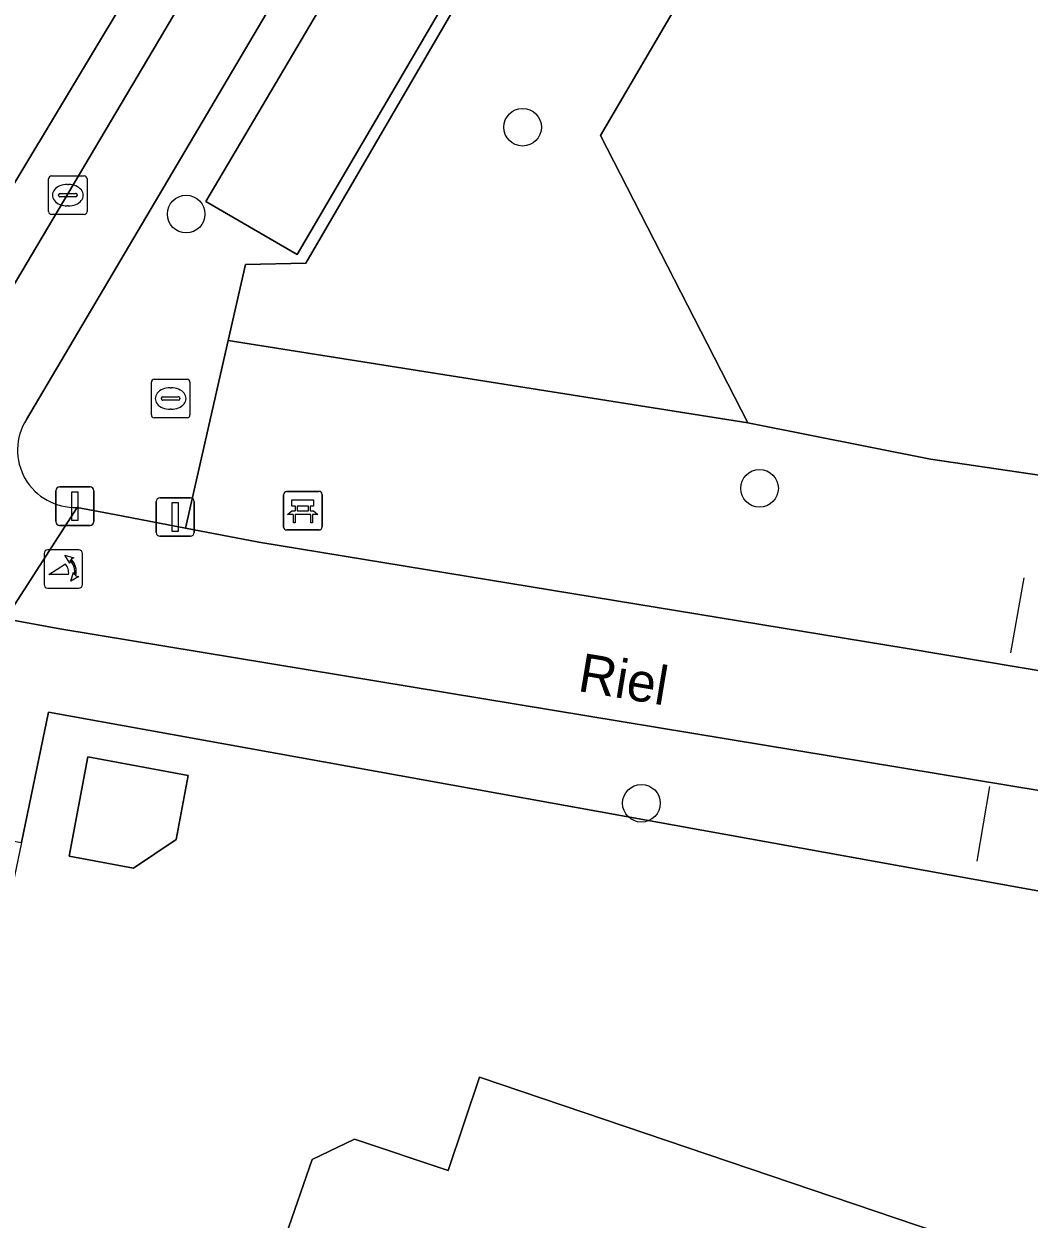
# Model space of a CAD drawing. Extents: x 163426 to 164192, y 380329 to 381641.
# Drawn here: x 163899.31 to 163925.42, y 380991.3 to 381022.35 of the extents above; entities that cross this region are included whole.
import ezdxf

# ---------------------------------------------------------------- set-up
doc = ezdxf.new("R2010")
doc.units = 0
for name, color, linetype in [('IMGEO_Afsluitpaal', 7, 'Continuous'), ('IMGEO_Bank', 7, 'Continuous'), ('IMGEO_Boom', 7, 'Continuous'), ('IMGEO_Erf', 7, 'Continuous'), ('IMGEO_Fietspad_open', 7, 'Continuous'), ('IMGEO_Groenvoorziening', 7, 'Continuous'), ('IMGEO_Hek', 7, 'Continuous'), ('IMGEO_Kolk', 7, 'Continuous'), ('IMGEO_Lichtmast', 7, 'Continuous'), ('IMGEO_Openbare_ruimte_label', 7, 'Continuous'), ('IMGEO_Pand', 7, 'Continuous'), ('IMGEO_Poller', 7, 'Continuous'), ('IMGEO_Rijbaan_lokaal_open', 7, 'Continuous'), ('IMGEO_Rioolput', 7, 'Continuous'), ('IMGEO_Voetpad_open', 7, 'Continuous'), ('IMGEO_Waterloop', 7, 'Continuous')]:
    doc.layers.add(name, color=color, linetype=linetype)

msp = doc.modelspace()

# ---------------------------------------------------------------- linework, layer by layer
at = {"layer": 'IMGEO_Afsluitpaal'}
for p, q in [((163900.236, 381010.321), (163901.026, 381010.321)), ((163901.026, 381010.321), (163900.236, 381010.321)), ((163900.136, 381009.421), (163900.136, 381010.221)), ((163900.136, 381010.221), (163900.136, 381009.421)), ((163901.126, 381010.221), (163901.126, 381009.421)), ((163901.126, 381009.421), (163901.126, 381010.221)), ((163901.026, 381009.321), (163900.236, 381009.321)), ((163900.236, 381009.321), (163901.026, 381009.321))]:
    msp.add_line(p, q, dxfattribs=at)
msp.add_lwpolyline([(163900.556, 381010.196), (163900.706, 381010.196), (163900.706, 381009.446), (163900.556, 381009.446), (163900.556, 381010.196)], dxfattribs=at)
for centre, start, end in [((163900.236, 381010.221), 90, 180), ((163900.236, 381010.221), 90, 180), ((163901.026, 381010.221), 0, 90), ((163901.026, 381010.221), 360, 90), ((163900.236, 381009.421), 180, 270), ((163900.236, 381009.421), 180, 270), ((163901.026, 381009.421), 270, 0), ((163901.026, 381009.421), 270, 0)]:
    msp.add_arc(centre, 0.1, start, end, dxfattribs=at)
at = {"layer": 'IMGEO_Bank'}
for p, q in [((163906.055, 381009.278), (163906.055, 381010.119)), ((163906.055, 381010.119), (163906.055, 381009.278)), ((163906.13, 381010.203), (163906.971, 381010.203)), ((163906.971, 381010.203), (163906.13, 381010.203)), ((163907.055, 381010.128), (163907.055, 381009.287)), ((163907.055, 381009.287), (163907.055, 381010.128)), ((163906.364, 381009.709), (163906.364, 381009.815)), ((163906.408, 381009.815), (163906.408, 381009.709)), ((163906.696, 381009.821), (163906.414, 381009.821)), ((163906.414, 381009.703), (163906.696, 381009.703)), ((163906.702, 381009.709), (163906.702, 381009.815)), ((163906.746, 381009.815), (163906.746, 381009.709)), ((163906.752, 381009.601), (163906.359, 381009.601)), ((163906.98, 381009.203), (163906.139, 381009.203)), ((163906.139, 381009.203), (163906.98, 381009.203))]:
    msp.add_line(p, q, dxfattribs=at)
for points in [[(163906.358, 381009.821), (163906.272, 381009.821), (163906.272, 381009.982), (163906.835, 381009.982), (163906.835, 381009.821), (163906.752, 381009.821)], [(163906.302, 381009.601), (163906.16, 381009.601), (163906.272, 381009.703), (163906.358, 381009.703)], [(163906.752, 381009.703), (163906.835, 381009.703), (163906.947, 381009.601), (163906.808, 381009.601)], [(163906.352, 381009.594), (163906.352, 381009.387), (163906.309, 381009.387), (163906.309, 381009.594)], [(163906.802, 381009.594), (163906.802, 381009.387), (163906.758, 381009.387), (163906.758, 381009.594)]]:
    msp.add_lwpolyline(points, dxfattribs=at)
for centre, radius, start, end in [((163906.133, 381010.125), 0.0779, 92.4484, 184.2845), ((163906.133, 381010.125), 0.0779, 92.4484, 184.2845), ((163906.977, 381010.125), 0.0779, 2.4484, 94.2845), ((163906.977, 381010.125), 0.0779, 2.4484, 94.2845), ((163906.357, 381009.814), 0.00671, 2.8957, 87.1043), ((163906.357, 381009.71), 0.00671, 272.8957, 357.1043), ((163906.414, 381009.814), 0.00671, 92.8957, 177.1043), ((163906.414, 381009.71), 0.00671, 182.8957, 267.1043), ((163906.696, 381009.814), 0.00671, 2.8957, 87.1043), ((163906.696, 381009.71), 0.00671, 272.8957, 357.1043), ((163906.753, 381009.814), 0.00671, 92.8957, 177.1043), ((163906.753, 381009.71), 0.00671, 182.8957, 267.1043), ((163906.302, 381009.594), 0.00671, 2.8957, 87.1043), ((163906.359, 381009.594), 0.00671, 92.8957, 177.1043), ((163906.751, 381009.594), 0.00671, 2.8957, 87.1043), ((163906.808, 381009.594), 0.00671, 92.8957, 177.1043), ((163906.133, 381009.281), 0.0779, 182.4484, 274.2845), ((163906.133, 381009.281), 0.0779, 182.4484, 274.2845), ((163906.977, 381009.281), 0.0779, 272.4484, 4.2845), ((163906.977, 381009.281), 0.0779, 272.4484, 4.2845)]:
    msp.add_arc(centre, radius, start, end, dxfattribs=at)
at = {"layer": 'IMGEO_Boom'}
for centre in [(163912.265, 381019.669), (163903.523, 381017.412), (163918.419, 381010.285), (163915.351, 381002.101)]:
    msp.add_circle(centre, 0.489, dxfattribs=at)
at = {"layer": 'IMGEO_Erf'}
msp.add_lwpolyline([(164022.57, 381000), (164024.898, 381006.842), (164025.394, 381008.299), (164023.996, 381008.024), (164000, 381002.141), (163996.432, 381001.266), (163991.135, 381000), (163970.466, 380995.06), (163967.625, 380994.381), (163961.405, 380993.65), (163960.215, 380993.613), (163954.592, 380993.795), (163949.019, 380994.564), (163937.098, 380997.759), (163924.687, 381000), (163899.949, 381004.467), (163899.243, 381001.078), (163899.018, 381000), (163895.976, 380985.403), (163895.569, 380983.45), (163954.825, 380971.177)], dxfattribs=at)
for points in [[(163902.158, 381000.415), (163900.481, 381000.729), (163900.966, 381003.312), (163903.577, 381002.823), (163903.266, 381001.164)], [(163920.112, 380982.451), (163913.447, 380984.724), (163908.231, 380986.502), (163909.013, 380988.891), (163906.664, 380989.735), (163906.111, 380990.867), (163906.799, 380992.842), (163907.896, 380993.375), (163910.328, 380992.556), (163911.147, 380994.987), (163923.033, 380990.953)]]:
    msp.add_lwpolyline(points, close=True, dxfattribs=at)
at = {"layer": 'IMGEO_Fietspad_open'}
msp.add_lwpolyline([(163931.056, 381004.62), (163927.094, 381005.313), (163922.255, 381006.123), (163905.408, 381008.883), (163903.505, 381009.248), (163901.663, 381009.602), (163900.687, 381009.789), (163898.829, 381006.895), (163900.245, 381006.63), (163930.35, 381001.659)], dxfattribs=at)
at = {"layer": 'IMGEO_Groenvoorziening'}
for points in [[(163900.687, 381009.789), (163901.663, 381009.602), (163903.505, 381009.248), (163904.614, 381014.127), (163905.062, 381016.099), (163906.633, 381016.132), (163922.795, 381043.895), (163923.656, 381045.375), (163926.35, 381050.002), (163924.402, 381052.616)], [(163923.099, 381052.238), (163899.372, 381012.075)], [(163923.206, 381034.692), (163914.286, 381019.455), (163918.118, 381011.99), (163922.862, 381011.043), (163928.038, 381010.277), (163940.582, 381007.631), (163940.967, 381007.517), (163941.367, 381007.446), (163941.758, 381007.419), (163942.105, 381007.431), (163942.386, 381007.465), (163942.692, 381007.528), (163943.017, 381007.625), (163943.406, 381007.788), (163943.796, 381008.008), (163944.048, 381008.188), (163947.536, 381013.025), (163957.42, 380999.534), (163959.651, 380999.292)], [(163951.657, 381000.159), (163953.123, 381000), (163957.42, 380999.534), (163947.536, 381013.025), (163944.048, 381008.188), (163943.796, 381008.008), (163943.406, 381007.788), (163943.017, 381007.625), (163942.692, 381007.528), (163942.386, 381007.465), (163942.105, 381007.431), (163941.758, 381007.419), (163941.367, 381007.446), (163940.967, 381007.517), (163940.582, 381007.631), (163928.038, 381010.277), (163922.862, 381011.043), (163918.118, 381011.99), (163904.614, 381014.127), (163903.505, 381009.248), (163905.408, 381008.883), (163922.255, 381006.123), (163927.094, 381005.313), (163931.056, 381004.62)], [(163894.123, 381002.969), (163893.814, 381002.022), (163897.624, 381001.36), (163899.243, 381001.078), (163899.949, 381004.467), (163924.687, 381000), (163937.098, 380997.759), (163949.019, 380994.564), (163954.592, 380993.795), (163960.215, 380993.613), (163961.405, 380993.65), (163967.625, 380994.381), (163970.466, 380995.06), (163991.135, 381000), (163996.432, 381001.266), (164000, 381002.141), (164023.996, 381008.024), (164025.394, 381008.299), (164025.538, 381008.722)], [(163930.35, 381001.659), (163900.245, 381006.63), (163898.829, 381006.895)]]:
    msp.add_lwpolyline(points, dxfattribs=at)
for points in [[(163904.614, 381014.127), (163918.118, 381011.99), (163914.286, 381019.455), (163923.206, 381034.692), (163931.3, 381034.851), (163923.656, 381045.375), (163922.795, 381043.895), (163906.633, 381016.132), (163905.062, 381016.099)], [(163913.52, 381028.513), (163906.403, 381016.357), (163904.036, 381017.736), (163911.238, 381029.942), (163912.29, 381029.283)]]:
    msp.add_lwpolyline(points, close=True, dxfattribs=at)
msp.add_arc((163900.634, 381011.28), 1.492, 147.7846, 272.0339, dxfattribs=at)
at = {"layer": 'IMGEO_Hek'}
for points in [[(163925.289, 381007.961), (163924.943, 381006.014)], [(163924.397, 381002.541), (163924.062, 381000.598)]]:
    msp.add_lwpolyline(points, dxfattribs=at)
at = {"layer": 'IMGEO_Kolk'}
for p, q in [((163899.949, 381017.476), (163899.949, 381018.328)), ((163900.024, 381018.402), (163900.876, 381018.402)), ((163900.95, 381018.328), (163900.95, 381017.476)), ((163900.437, 381018.182), (163900.462, 381018.182)), ((163900.208, 381017.896), (163900.208, 381017.908)), ((163900.646, 381017.859), (163900.248, 381017.859)), ((163900.251, 381017.945), (163900.649, 381017.945)), ((163900.692, 381017.908), (163900.692, 381017.896)), ((163900.876, 381017.402), (163900.024, 381017.402)), ((163900.46, 381017.622), (163900.435, 381017.622))]:
    msp.add_line(p, q, dxfattribs=at)
for points in [[(163899.949, 381017.476), (163899.949, 381018.328)], [(163900.024, 381018.402), (163900.876, 381018.402)], [(163900.95, 381018.328), (163900.95, 381017.476)], [(163900.876, 381017.402), (163900.024, 381017.402)]]:
    msp.add_lwpolyline(points, dxfattribs=at)
for centre, radius, start, end in [((163900.026, 381018.326), 0.0765, 91.552, 178.448), ((163900.026, 381018.326), 0.0765, 91.552, 178.448), ((163900.874, 381018.326), 0.0765, 1.552, 88.448), ((163900.874, 381018.326), 0.0765, 1.552, 88.448), ((163900.248, 381017.905), 0.0403, 85.8775, 175.7526), ((163900.245, 381017.895), 0.0366, 178.938, 274.7102), ((163900.649, 381017.902), 0.043, 264.8664, 352.4533), ((163900.653, 381017.907), 0.0386, 1.7309, 96.639), ((163900.026, 381017.478), 0.0765, 181.552, 268.448), ((163900.026, 381017.478), 0.0765, 181.552, 268.448), ((163900.874, 381017.478), 0.0765, 271.552, 358.448), ((163900.874, 381017.478), 0.0765, 271.552, 358.448)]:
    msp.add_arc(centre, radius, start, end, dxfattribs=at)
for centre, major_axis, ratio, start_param, end_param in [((163900.436, 381017.902), (-0.387, 0.002), 0.722429, 4.712389, 7.853982), ((163900.461, 381017.902), (-0.39, 0.002), 0.717154, 1.570796, 4.712389)]:
    msp.add_ellipse(centre, major_axis=major_axis, ratio=ratio, start_param=start_param, end_param=end_param, dxfattribs=at)
at = {"layer": 'IMGEO_Lichtmast'}
for p, q in [((163902.743, 381009.14), (163902.743, 381009.94)), ((163902.743, 381009.94), (163902.743, 381009.14)), ((163902.843, 381010.04), (163903.633, 381010.04)), ((163903.633, 381010.04), (163902.843, 381010.04)), ((163903.733, 381009.94), (163903.733, 381009.14)), ((163903.733, 381009.14), (163903.733, 381009.94)), ((163903.633, 381009.04), (163902.843, 381009.04)), ((163902.843, 381009.04), (163903.633, 381009.04))]:
    msp.add_line(p, q, dxfattribs=at)
msp.add_lwpolyline([(163903.163, 381009.915), (163903.313, 381009.915), (163903.313, 381009.165), (163903.163, 381009.165), (163903.163, 381009.915)], dxfattribs=at)
for centre, start, end in [((163902.843, 381009.94), 90, 180), ((163902.843, 381009.94), 90, 180), ((163903.633, 381009.94), 0, 90), ((163903.633, 381009.94), 360, 90), ((163902.843, 381009.14), 180, 270), ((163902.843, 381009.14), 180, 270), ((163903.633, 381009.14), 270, 0), ((163903.633, 381009.14), 270, 0)]:
    msp.add_arc(centre, 0.1, start, end, dxfattribs=at)
at = {"layer": 'IMGEO_Pand'}
for points in [[(163903.577, 381002.823), (163900.966, 381003.312), (163900.481, 381000.729), (163902.158, 381000.415), (163903.266, 381001.164)], [(163920.112, 380982.451), (163923.033, 380990.953), (163911.147, 380994.987), (163910.328, 380992.556), (163907.896, 380993.375), (163906.799, 380992.842), (163906.111, 380990.867), (163906.664, 380989.735), (163909.013, 380988.891), (163908.231, 380986.502), (163913.447, 380984.724)]]:
    msp.add_lwpolyline(points, close=True, dxfattribs=at)
at = {"layer": 'IMGEO_Poller'}
for p, q in [((163900.734, 381008.688), (163899.926, 381008.688)), ((163900.734, 381008.688), (163899.926, 381008.688)), ((163899.832, 381008.593), (163899.832, 381007.786)), ((163899.832, 381008.593), (163899.832, 381007.786)), ((163900.828, 381007.786), (163900.828, 381008.593)), ((163900.828, 381007.786), (163900.828, 381008.593)), ((163899.926, 381007.691), (163900.734, 381007.691)), ((163899.926, 381007.691), (163900.734, 381007.691))]:
    msp.add_line(p, q, dxfattribs=at)
for points in [[(163900.511, 381008.417), (163900.499, 381008.344), (163900.374, 381008.549)], [(163900.374, 381008.549), (163900.605, 381008.483), (163900.534, 381008.451)], [(163900.467, 381008.044), (163899.954, 381008.044), (163900.384, 381008.319)], [(163900.527, 381007.872), (163900.593, 381008.103), (163900.623, 381008.035)], [(163900.659, 381008.008), (163900.731, 381007.997), (163900.527, 381007.872)]]:
    msp.add_lwpolyline(points, dxfattribs=at)
for centre, radius, start, end in [((163899.926, 381008.593), 0.0946, 90, 180), ((163899.926, 381008.593), 0.0946, 90, 180), ((163900.734, 381008.593), 0.0946, 0, 90), ((163900.734, 381008.593), 0.0946, 0, 90), ((163900.153, 381008.104), 0.476, 351.7527, 41.1691), ((163900.153, 381008.104), 0.516, 349.3569, 42.2912), ((163900.139, 381008.094), 0.332, 351.3247, 42.4854), ((163899.926, 381007.786), 0.0946, 180, 270), ((163899.926, 381007.786), 0.0946, 180, 270), ((163900.734, 381007.786), 0.0946, 270, 0), ((163900.734, 381007.786), 0.0946, 270, 0)]:
    msp.add_arc(centre, radius, start, end, dxfattribs=at)
at = {"layer": 'IMGEO_Rijbaan_lokaal_open'}
for points in [[(163921.638, 381053.716), (163922.311, 381054.818), (163921.501, 381055.887), (163917.721, 381049.86), (163902.377, 381023.75), (163895.208, 381011.818), (163892.059, 381006.187), (163890.987, 381003.841), (163890.009, 380999.579), (163886.502, 380982.789), (163875.39, 380930.027), (163874.806, 380927.256), (163873.655, 380925.227), (163872.124, 380924.818), (163868.839, 380925.415), (163868.546, 380923.98), (163875.141, 380922.738), (163879.435, 380943.25), (163880.93, 380950.483), (163883.139, 380961.124), (163886.682, 380977.995), (163888.743, 380987.877), (163891.335, 381000), (163891.536, 381000.938)], [(163893.797, 381006.701), (163896.78, 381011.751), (163921.638, 381053.716)], [(163909.614, 381043.056), (163891.389, 381012.622), (163887.972, 381006.053), (163887.168, 381003.975), (163886.431, 381000.422), (163877.536, 380958.937), (163873.3, 380937.44), (163872.302, 380935.525), (163871.122, 380934.091), (163870.508, 380933.6), (163868.839, 380925.415), (163872.124, 380924.818), (163873.655, 380925.227), (163874.806, 380927.256), (163875.39, 380930.027), (163886.502, 380982.789), (163890.009, 380999.579), (163890.987, 381003.841), (163892.059, 381006.187), (163895.208, 381011.818), (163902.377, 381023.75)]]:
    msp.add_lwpolyline(points, dxfattribs=at)
at = {"layer": 'IMGEO_Rioolput'}
for p, q in [((163902.619, 381012.192), (163902.619, 381013.044)), ((163902.694, 381013.118), (163903.546, 381013.118)), ((163903.62, 381013.044), (163903.62, 381012.192)), ((163903.107, 381012.898), (163903.132, 381012.898)), ((163902.878, 381012.612), (163902.878, 381012.624)), ((163903.316, 381012.575), (163902.918, 381012.575)), ((163902.921, 381012.661), (163903.319, 381012.661)), ((163903.362, 381012.624), (163903.362, 381012.612)), ((163903.546, 381012.118), (163902.694, 381012.118)), ((163903.13, 381012.338), (163903.105, 381012.338))]:
    msp.add_line(p, q, dxfattribs=at)
for points in [[(163902.619, 381012.192), (163902.619, 381013.044)], [(163902.694, 381013.118), (163903.546, 381013.118)], [(163903.62, 381013.044), (163903.62, 381012.192)], [(163903.546, 381012.118), (163902.694, 381012.118)]]:
    msp.add_lwpolyline(points, dxfattribs=at)
for centre, radius, start, end in [((163902.696, 381013.042), 0.0765, 91.552, 178.448), ((163902.696, 381013.042), 0.0765, 91.552, 178.448), ((163903.544, 381013.042), 0.0765, 1.552, 88.448), ((163903.544, 381013.042), 0.0765, 1.552, 88.448), ((163902.918, 381012.621), 0.0403, 85.8775, 175.7526), ((163902.915, 381012.611), 0.0366, 178.938, 274.7102), ((163903.319, 381012.618), 0.043, 264.8664, 352.4533), ((163903.323, 381012.623), 0.0386, 1.7309, 96.639), ((163902.696, 381012.194), 0.0765, 181.552, 268.448), ((163902.696, 381012.194), 0.0765, 181.552, 268.448), ((163903.544, 381012.194), 0.0765, 271.552, 358.448), ((163903.544, 381012.194), 0.0765, 271.552, 358.448)]:
    msp.add_arc(centre, radius, start, end, dxfattribs=at)
for centre, major_axis, ratio, start_param, end_param in [((163903.106, 381012.618), (-0.387, 0.002), 0.722429, 4.712389, 7.853982), ((163903.131, 381012.618), (-0.39, 0.002), 0.717154, 1.570796, 4.712389)]:
    msp.add_ellipse(centre, major_axis=major_axis, ratio=ratio, start_param=start_param, end_param=end_param, dxfattribs=at)
at = {"layer": 'IMGEO_Voetpad_open'}
for points in [[(163924.402, 381052.616), (163924.27, 381052.792), (163923.219, 381054.202), (163922.552, 381053.148), (163921.638, 381053.716), (163896.78, 381011.751), (163893.797, 381006.701)], [(163899.372, 381012.075), (163923.099, 381052.238)], [(163898.829, 381006.895), (163900.687, 381009.789)]]:
    msp.add_lwpolyline(points, dxfattribs=at)
msp.add_arc((163900.634, 381011.28), 1.492, 147.7846, 272.0339, dxfattribs=at)
at = {"layer": 'IMGEO_Waterloop'}
msp.add_lwpolyline([(163913.52, 381028.513), (163912.29, 381029.283), (163911.238, 381029.942), (163904.036, 381017.736), (163906.403, 381016.357)], close=True, dxfattribs=at)

# ---------------------------------------------------------------- texts
at = {"layer": 'IMGEO_Openbare_ruimte_label'}
msp.add_text('Riel', height=1, rotation=350.5, dxfattribs=at).set_placement((163913.669, 381005.023))

doc.saveas('drawing.dxf')
